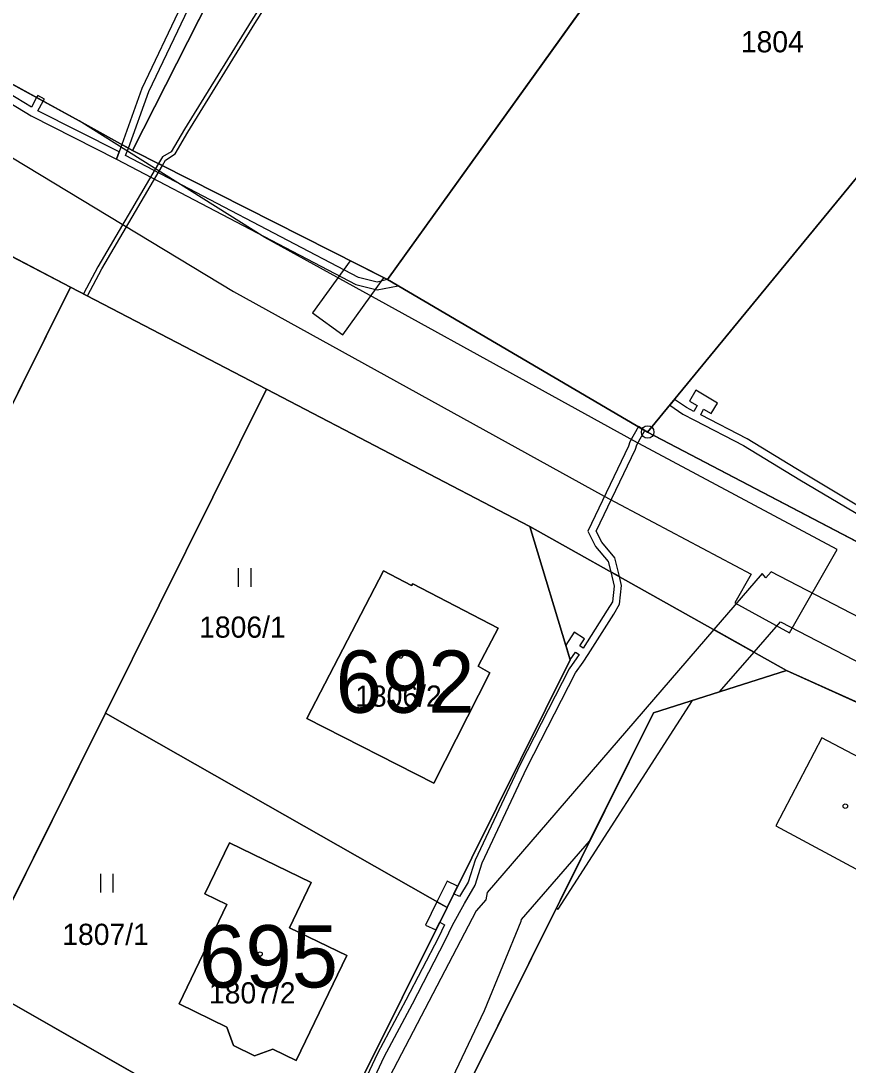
# Model space of a CAD drawing. Extents: x -689422 to -685210, y -987725 to -982160.
# Drawn here: x -687677.8 to -687611.4, y -985163.8 to -985080 of the extents above; entities that cross this region are included whole.
import ezdxf

# ---------------------------------------------------------------- set-up
doc = ezdxf.new("R2010")
doc.units = 0
for name, color, linetype in [('KN_Budovy', 7, 'Continuous'), ('KN_Budovy_cisla_domovni', 7, 'Continuous'), ('KN_Hranice_parcel', 7, 'Continuous'), ('KN_Hranice_parcel_vnitrni_kresba', 7, 'Continuous'), ('KN_Parcelni cisla', 7, 'Continuous'), ('KN_Polygon parcely', 7, 'Continuous'), ('KN_POZEMKY_ORNA PUDA', 7, 'Continuous'), ('KN_POZEMKY_OSTATNI PLOCHA', 7, 'Continuous'), ('KN_POZEMKY_TTP', 7, 'Continuous'), ('KN_POZEMKY_ZAHRADA', 7, 'Continuous'), ('KN_POZEMKY_ZASTAVENA PLOCHA', 7, 'Continuous'), ('KN_VYUZITI_16_ostatni plocha_silnice', 7, 'Continuous'), ('KN_VYUZITI_17_ostatni plocha_ostatni komunikace', 7, 'Continuous'), ('KN_Věcná břemena k části', 7, 'Continuous'), ('KN_Značky bodu BP', 7, 'Continuous'), ('KN_Značky budov', 7, 'Continuous'), ('KN_Značky kultur', 7, 'Continuous')]:
    doc.layers.add(name, color=color, linetype=linetype)

msp = doc.modelspace()

# ---------------------------------------------------------------- linework, layer by layer
at = {"layer": 'KN_Budovy'}
for points in [[(-687654.86, -985135.98), (-687644.68, -985141.17), (-687640.16, -985132.33), (-687641.12, -985131.8), (-687639.51, -985128.74), (-687646.36, -985125.18), (-687646.45, -985125.31), (-687648.71, -985124.14)], [(-687659.07, -985163.07), (-687657.61, -985162.53), (-687655.72, -985163.44), (-687651.66, -985155.01), (-687656.26, -985152.79), (-687654.52, -985149.17), (-687661.08, -985145.98), (-687663.05, -985150.07), (-687661.28, -985150.92), (-687665.13, -985158.9), (-687661.28, -985160.78), (-687660.77, -985162.25)]]:
    msp.add_lwpolyline(points, close=True, dxfattribs=at)
at = {"layer": 'KN_Hranice_parcel'}
for p, q in [((-687611.58, -985049.47), (-687648.4, -985100.74)), ((-687627.5, -985112.99), (-687589.25, -985066.42)), ((-687648.4, -985100.74), (-687668.87, -985090.37)), ((-687689.97, -985092.95), (-687673.84, -985101.35)), ((-687673.84, -985101.35), (-687703.3, -985160.55)), ((-687673.84, -985101.35), (-687658.1, -985109.55)), ((-687627.5, -985112.99), (-687648.4, -985100.74)), ((-687671.04, -985135.56), (-687658.1, -985109.55)), ((-687658.1, -985109.55), (-687636.95, -985120.57)), ((-687603.25, -985125.69), (-687627.5, -985112.99)), ((-687636.95, -985120.57), (-687616.34, -985132.13)), ((-687681.75, -985157.05), (-687671.04, -985135.56)), ((-687671.04, -985135.56), (-687643.61, -985151.16)), ((-687643.61, -985151.16), (-687654.33, -985172.7)), ((-687654.33, -985172.7), (-687681.75, -985157.05))]:
    msp.add_line(p, q, dxfattribs=at)
for points in [[(-687668.87, -985090.37), (-687655.59, -985064.2), (-687655, -985063.32)], [(-687668.87, -985090.37), (-687673.16, -985088.01), (-687693.37, -985076.9)], [(-687636.95, -985120.57), (-687633.72, -985131.28), (-687643.61, -985151.16)], [(-687646.36, -985125.18), (-687639.51, -985128.74), (-687641.12, -985131.8), (-687640.16, -985132.33), (-687644.68, -985141.17), (-687654.86, -985135.98), (-687648.71, -985124.14), (-687646.45, -985125.31), (-687646.36, -985125.18)], [(-687616.34, -985132.13), (-687627.03, -985135.54), (-687646.61, -985174.88)], [(-687616.34, -985132.13), (-687596.16, -985141.26), (-687570.88, -985154.81)], [(-687651.66, -985155.01), (-687655.72, -985163.44), (-687657.61, -985162.53), (-687659.07, -985163.07), (-687660.77, -985162.25), (-687661.28, -985160.78), (-687665.13, -985158.9), (-687661.28, -985150.92), (-687663.05, -985150.07), (-687661.08, -985145.98), (-687654.52, -985149.17), (-687656.26, -985152.79), (-687651.66, -985155.01)]]:
    msp.add_lwpolyline(points, dxfattribs=at)
at = {"layer": 'KN_Hranice_parcel_vnitrni_kresba'}
for p, q in [((-687613.51, -985137.54), (-687617.22, -985144.62)), ((-687606.36, -985141.34), (-687613.51, -985137.54)), ((-687617.22, -985144.62), (-687610.09, -985148.43))]:
    msp.add_line(p, q, dxfattribs=at)
at = {"layer": 'KN_Polygon parcely'}
for points in [[(-687537.11, -985161.39), (-687577.48, -985139.1), (-687603.25, -985125.69), (-687627.5, -985112.99), (-687648.4, -985100.74), (-687668.87, -985090.37), (-687673.16, -985088.01), (-687693.37, -985076.9), (-687714.49, -985065.3), (-687742.77, -985049.76), (-687769.32, -985035.17), (-687793.86, -985021.69), (-687933.07, -984951.85), (-688045.75, -984923.73), (-688071.7, -984917.84), (-688109.1, -984909.36), (-688135.6, -984907.8), (-688175.71, -984910.94), (-688216.8, -984914.64), (-688253.89, -984919.08), (-688291.84, -984923.63), (-688312.89, -984924.62), (-688430.45, -984936.4)], [(-687992, -984951.88), (-687951.09, -984960.09), (-687938.27, -984962.66), (-687923.44, -984968.56), (-687846.61, -985008.56), (-687752.86, -985057.38), (-687729.89, -985072.56), (-687728.8, -985073.21), (-687716.57, -985079.33), (-687711.53, -985081.85), (-687706, -985084.61), (-687705.27, -985084.98), (-687689.97, -985092.95), (-687673.84, -985101.35), (-687658.1, -985109.55), (-687636.95, -985120.57), (-687616.34, -985132.13), (-687596.16, -985141.26), (-687570.88, -985154.81), (-687553.2, -985164.2), (-687522.02, -985179.85)], [(-687691.94, -985182.32), (-687669.9, -985203.12), (-687671.26, -985211.45), (-687665.95, -985214.02), (-687664.37, -985210.76), (-687659.19, -985209.09), (-687638.55, -985220.58), (-687613.79, -985234.37), (-687610.62, -985228.68), (-687609.89, -985227.37), (-687636.84, -985212.37), (-687654.88, -985202.31), (-687656.9, -985195.55), (-687646.61, -985174.88), (-687627.03, -985135.54), (-687616.34, -985132.13), (-687636.95, -985120.57), (-687633.72, -985131.28), (-687643.61, -985151.16), (-687654.33, -985172.7), (-687662.99, -985190.1), (-687670.63, -985191.49), (-687689.84, -985173.3)]]:
    msp.add_lwpolyline(points, dxfattribs=at)
for points in [[(-687611.58, -985049.47), (-687634.28, -985033.15), (-687634.82, -985033.93), (-687653.89, -985061.65), (-687655, -985063.32), (-687655.59, -985064.2), (-687668.87, -985090.37), (-687648.4, -985100.74)], [(-687655.59, -985064.2), (-687655, -985063.32), (-687676.41, -985046.03), (-687693.37, -985076.9), (-687673.16, -985088.01), (-687668.87, -985090.37)], [(-687627.5, -985112.99), (-687589.25, -985066.42), (-687605.06, -985055.05), (-687611.58, -985049.47), (-687648.4, -985100.74)], [(-687567.88, -985082.71), (-687569.9, -985081.12), (-687589.25, -985066.42), (-687627.5, -985112.99), (-687603.25, -985125.69)], [(-687673.84, -985101.35), (-687689.97, -985092.95), (-687690.62, -985094.1), (-687716.75, -985147.8), (-687703.3, -985160.55)], [(-687671.04, -985135.56), (-687658.1, -985109.55), (-687673.84, -985101.35), (-687703.3, -985160.55), (-687689.84, -985173.3), (-687681.75, -985157.05)], [(-687643.61, -985151.16), (-687633.72, -985131.28), (-687636.95, -985120.57), (-687658.1, -985109.55), (-687671.04, -985135.56)], [(-687646.36, -985125.18), (-687639.51, -985128.74), (-687641.12, -985131.8), (-687640.16, -985132.33), (-687644.68, -985141.17), (-687654.86, -985135.98), (-687648.71, -985124.14), (-687646.45, -985125.31)], [(-687646.36, -985125.18), (-687646.45, -985125.31), (-687648.71, -985124.14), (-687654.86, -985135.98), (-687644.68, -985141.17), (-687640.16, -985132.33), (-687641.12, -985131.8), (-687639.51, -985128.74)], [(-687627.03, -985135.54), (-687646.61, -985174.88), (-687642.94, -985176.92), (-687637.19, -985165.43), (-687589.98, -985190.81), (-687585.86, -985183.75), (-687570.88, -985154.81), (-687596.16, -985141.26), (-687616.34, -985132.13)], [(-687654.33, -985172.7), (-687643.61, -985151.16), (-687671.04, -985135.56), (-687681.75, -985157.05)], [(-687651.66, -985155.01), (-687655.72, -985163.44), (-687657.61, -985162.53), (-687659.07, -985163.07), (-687660.77, -985162.25), (-687661.28, -985160.78), (-687665.13, -985158.9), (-687661.28, -985150.92), (-687663.05, -985150.07), (-687661.08, -985145.98), (-687654.52, -985149.17), (-687656.26, -985152.79)], [(-687651.66, -985155.01), (-687656.26, -985152.79), (-687654.52, -985149.17), (-687661.08, -985145.98), (-687663.05, -985150.07), (-687661.28, -985150.92), (-687665.13, -985158.9), (-687661.28, -985160.78), (-687660.77, -985162.25), (-687659.07, -985163.07), (-687657.61, -985162.53), (-687655.72, -985163.44)], [(-687681.75, -985157.05), (-687689.84, -985173.3), (-687670.63, -985191.49), (-687662.99, -985190.1), (-687654.33, -985172.7)]]:
    msp.add_lwpolyline(points, close=True, dxfattribs=at)
at = {"layer": 'KN_POZEMKY_ORNA PUDA'}
for p, q in [((-687611.58, -985049.47), (-687648.4, -985100.74)), ((-687648.4, -985100.74), (-687611.58, -985049.47)), ((-687668.87, -985090.37), (-687655.59, -985064.2)), ((-687589.25, -985066.42), (-687627.5, -985112.99)), ((-687648.4, -985100.74), (-687668.87, -985090.37)), ((-687627.5, -985112.99), (-687648.4, -985100.74))]:
    msp.add_line(p, q, dxfattribs=at)
at = {"layer": 'KN_POZEMKY_OSTATNI PLOCHA'}
for p, q in [((-687693.37, -985076.9), (-687673.16, -985088.01)), ((-687673.16, -985088.01), (-687668.87, -985090.37)), ((-687668.87, -985090.37), (-687648.4, -985100.74)), ((-687673.84, -985101.35), (-687689.97, -985092.95)), ((-687658.1, -985109.55), (-687673.84, -985101.35)), ((-687648.4, -985100.74), (-687627.5, -985112.99)), ((-687636.95, -985120.57), (-687658.1, -985109.55)), ((-687627.5, -985112.99), (-687603.25, -985125.69)), ((-687633.72, -985131.28), (-687636.95, -985120.57)), ((-687636.95, -985120.57), (-687616.34, -985132.13)), ((-687616.34, -985132.13), (-687636.95, -985120.57)), ((-687643.61, -985151.16), (-687633.72, -985131.28)), ((-687616.34, -985132.13), (-687627.03, -985135.54)), ((-687596.16, -985141.26), (-687616.34, -985132.13)), ((-687627.03, -985135.54), (-687646.61, -985174.88)), ((-687654.33, -985172.7), (-687643.61, -985151.16))]:
    msp.add_line(p, q, dxfattribs=at)
at = {"layer": 'KN_POZEMKY_TTP'}
for p, q in [((-687655.59, -985064.2), (-687668.87, -985090.37)), ((-687673.16, -985088.01), (-687693.37, -985076.9)), ((-687668.87, -985090.37), (-687673.16, -985088.01)), ((-687689.97, -985092.95), (-687673.84, -985101.35)), ((-687673.84, -985101.35), (-687703.3, -985160.55)), ((-687703.3, -985160.55), (-687673.84, -985101.35)), ((-687673.84, -985101.35), (-687658.1, -985109.55)), ((-687658.1, -985109.55), (-687671.04, -985135.56)), ((-687671.04, -985135.56), (-687658.1, -985109.55)), ((-687658.1, -985109.55), (-687636.95, -985120.57)), ((-687636.95, -985120.57), (-687633.72, -985131.28)), ((-687648.71, -985124.14), (-687654.86, -985135.98)), ((-687646.45, -985125.31), (-687648.71, -985124.14)), ((-687646.36, -985125.18), (-687646.45, -985125.31)), ((-687639.51, -985128.74), (-687646.36, -985125.18)), ((-687641.12, -985131.8), (-687639.51, -985128.74)), ((-687633.72, -985131.28), (-687643.61, -985151.16)), ((-687644.68, -985141.17), (-687640.16, -985132.33)), ((-687640.16, -985132.33), (-687641.12, -985131.8)), ((-687671.04, -985135.56), (-687681.75, -985157.05)), ((-687681.75, -985157.05), (-687671.04, -985135.56)), ((-687671.04, -985135.56), (-687643.61, -985151.16)), ((-687643.61, -985151.16), (-687671.04, -985135.56)), ((-687654.86, -985135.98), (-687644.68, -985141.17)), ((-687661.08, -985145.98), (-687663.05, -985150.07)), ((-687654.52, -985149.17), (-687661.08, -985145.98)), ((-687656.26, -985152.79), (-687654.52, -985149.17)), ((-687663.05, -985150.07), (-687661.28, -985150.92)), ((-687661.28, -985150.92), (-687665.13, -985158.9)), ((-687643.61, -985151.16), (-687654.33, -985172.7)), ((-687651.66, -985155.01), (-687656.26, -985152.79)), ((-687655.72, -985163.44), (-687651.66, -985155.01)), ((-687681.75, -985157.05), (-687654.33, -985172.7)), ((-687654.33, -985172.7), (-687681.75, -985157.05)), ((-687665.13, -985158.9), (-687661.28, -985160.78)), ((-687661.28, -985160.78), (-687660.77, -985162.25)), ((-687660.77, -985162.25), (-687659.07, -985163.07)), ((-687659.07, -985163.07), (-687657.61, -985162.53)), ((-687657.61, -985162.53), (-687655.72, -985163.44))]:
    msp.add_line(p, q, dxfattribs=at)
at = {"layer": 'KN_POZEMKY_ZAHRADA'}
for p, q in [((-687627.5, -985112.99), (-687589.25, -985066.42)), ((-687603.25, -985125.69), (-687627.5, -985112.99))]:
    msp.add_line(p, q, dxfattribs=at)
at = {"layer": 'KN_POZEMKY_ZASTAVENA PLOCHA'}
for p, q in [((-687654.86, -985135.98), (-687648.71, -985124.14)), ((-687648.71, -985124.14), (-687646.45, -985125.31)), ((-687646.45, -985125.31), (-687646.36, -985125.18)), ((-687646.36, -985125.18), (-687639.51, -985128.74)), ((-687639.51, -985128.74), (-687641.12, -985131.8)), ((-687640.16, -985132.33), (-687644.68, -985141.17)), ((-687641.12, -985131.8), (-687640.16, -985132.33)), ((-687627.03, -985135.54), (-687616.34, -985132.13)), ((-687616.34, -985132.13), (-687596.16, -985141.26)), ((-687646.61, -985174.88), (-687627.03, -985135.54)), ((-687644.68, -985141.17), (-687654.86, -985135.98)), ((-687663.05, -985150.07), (-687661.08, -985145.98)), ((-687661.08, -985145.98), (-687654.52, -985149.17)), ((-687654.52, -985149.17), (-687656.26, -985152.79)), ((-687661.28, -985150.92), (-687663.05, -985150.07)), ((-687665.13, -985158.9), (-687661.28, -985150.92)), ((-687656.26, -985152.79), (-687651.66, -985155.01)), ((-687651.66, -985155.01), (-687655.72, -985163.44)), ((-687661.28, -985160.78), (-687665.13, -985158.9)), ((-687660.77, -985162.25), (-687661.28, -985160.78)), ((-687659.07, -985163.07), (-687660.77, -985162.25)), ((-687657.61, -985162.53), (-687659.07, -985163.07)), ((-687655.72, -985163.44), (-687657.61, -985162.53))]:
    msp.add_line(p, q, dxfattribs=at)
at = {"layer": 'KN_VYUZITI_16_ostatni plocha_silnice'}
for p, q in [((-687693.37, -985076.9), (-687673.16, -985088.01)), ((-687673.16, -985088.01), (-687668.87, -985090.37)), ((-687668.87, -985090.37), (-687648.4, -985100.74)), ((-687673.84, -985101.35), (-687689.97, -985092.95)), ((-687658.1, -985109.55), (-687673.84, -985101.35)), ((-687648.4, -985100.74), (-687627.5, -985112.99)), ((-687636.95, -985120.57), (-687658.1, -985109.55)), ((-687627.5, -985112.99), (-687603.25, -985125.69)), ((-687616.34, -985132.13), (-687636.95, -985120.57)), ((-687596.16, -985141.26), (-687616.34, -985132.13))]:
    msp.add_line(p, q, dxfattribs=at)
at = {"layer": 'KN_VYUZITI_17_ostatni plocha_ostatni komunikace'}
for p, q in [((-687633.72, -985131.28), (-687636.95, -985120.57)), ((-687636.95, -985120.57), (-687616.34, -985132.13)), ((-687643.61, -985151.16), (-687633.72, -985131.28)), ((-687616.34, -985132.13), (-687627.03, -985135.54)), ((-687627.03, -985135.54), (-687646.61, -985174.88)), ((-687654.33, -985172.7), (-687643.61, -985151.16))]:
    msp.add_line(p, q, dxfattribs=at)
at = {"layer": 'KN_Věcná břemena k části'}
for points in [[(-687769.32, -985035.17), (-687773.12, -985033.08), (-687775.95, -985039.04), (-687747.97, -985053.63), (-687719.26, -985068.44), (-687707.62, -985074.69), (-687678.5, -985090.96), (-687660.75, -985101.71), (-687631, -985118.13), (-687619.18, -985124.41), (-687620.49, -985126.7), (-687616.11, -985129.11), (-687612.28, -985122.41), (-687628.6, -985113.69), (-687658.25, -985097.38), (-687673.16, -985088.01), (-687693.37, -985076.9), (-687714.49, -985065.3), (-687718.98, -985062.83), (-687743.48, -985050.32), (-687742.77, -985049.76), (-687747.49, -985047.17), (-687747.92, -985048.02), (-687769.37, -985036.84)], [(-687669.2, -985090.19), (-687667.55, -985085.64), (-687664.38, -985078.98), (-687658.78, -985068.77), (-687657.73, -985066.26), (-687655.31, -985063.07), (-687655.78, -985062.69), (-687658.25, -985065.96), (-687659.32, -985068.51), (-687664.92, -985078.7), (-687668.11, -985085.4), (-687669.73, -985089.9)], [(-687676.57, -985086.14), (-687676.04, -985086.43), (-687675.94, -985086.25), (-687676.47, -985085.96)], [(-687669.42, -985090.79), (-687669.2, -985090.19), (-687669.73, -985089.9), (-687670.16, -985091.07), (-687650.94, -985101.15), (-687649.23, -985101.58), (-687647.54, -985101.25), (-687648.4, -985100.74), (-687649.21, -985100.96), (-687650.72, -985100.59)], [(-687672.79, -985101.9), (-687672.48, -985102.06), (-687671.34, -985099.88), (-687666.47, -985091.58), (-687666.78, -985091.43), (-687671.65, -985099.72)], [(-687648.68, -985100.6), (-687651.39, -985099.23), (-687654.41, -985103.42), (-687651.98, -985105.17)], [(-687625.35, -985110.37), (-687625.73, -985110.83), (-687624.67, -985111.55), (-687623.75, -985112.03), (-687619.8, -985114.06), (-687615.29, -985116.82), (-687610.31, -985119.77), (-687605.56, -985122.13), (-687602.14, -985124.35), (-687601.76, -985123.88), (-687605.23, -985121.62), (-687610.03, -985119.25), (-687614.99, -985116.3), (-687619.5, -985113.54), (-687623.24, -985111.61), (-687623.01, -985111.16), (-687622.41, -985111.51), (-687621.9, -985110.66), (-687623.63, -985109.63), (-687624.14, -985110.5), (-687623.53, -985110.86), (-687623.78, -985111.34), (-687624.37, -985111.03)], [(-687630.47, -985124.21), (-687629.76, -985124.6), (-687630.13, -985123.09), (-687631.19, -985121.84), (-687631.64, -985120.95), (-687628.48, -985114.35), (-687628.37, -985114.01), (-687627.72, -985112.86), (-687628.24, -985112.55), (-687628.93, -985113.77), (-687629.04, -985114.13), (-687632.3, -985120.95), (-687631.69, -985122.18), (-687630.67, -985123.37)], [(-687622.19, -985128.85), (-687618.95, -985130.66), (-687616.83, -985128.22), (-687591.17, -985141.52), (-687548.05, -985164.98), (-687514.57, -985181.16), (-687500.86, -985185.41), (-687497.78, -985185.06), (-687494.13, -985184.14), (-687513.39, -985178.17), (-687546.59, -985162.13), (-687589.67, -985138.7), (-687617.59, -985124.22), (-687618.01, -985124.7), (-687618.31, -985124.35)], [(-687634.68, -985151.31), (-687623.89, -985134.54), (-687627.03, -985135.54), (-687634.83, -985151.22)], [(-687644.42, -985150.7), (-687643.61, -985151.16), (-687643.06, -985150.06), (-687642.76, -985149.45), (-687643.6, -985149.04)], [(-687644.51, -985152.97), (-687644.2, -985152.35), (-687643.61, -985151.16), (-687644.42, -985150.7), (-687645.34, -985152.57)]]:
    msp.add_lwpolyline(points, close=True, dxfattribs=at)
for points in [[(-687654.21, -985071.86), (-687659.34, -985080), (-687664.69, -985088.67), (-687665.75, -985090.48), (-687666.47, -985090.89), (-687666.78, -985091.43), (-687666.47, -985091.58), (-687666.22, -985091.15), (-687665.44, -985090.64), (-687664.42, -985088.9), (-687659.04, -985080.18), (-687653.91, -985072.05)], [(-687702.89, -985072.45), (-687689.01, -985080.3), (-687677.01, -985087.59), (-687670.16, -985091.07), (-687669.95, -985090.5), (-687676.46, -985087.2), (-687676.04, -985086.43), (-687676.57, -985086.14), (-687676.98, -985086.91), (-687688.71, -985079.78)], [(-687629.76, -985124.6), (-687630.47, -985124.21), (-687630.19, -985125.36), (-687630.33, -985126.62), (-687630.74, -985127.29), (-687632.67, -985130.34), (-687632.95, -985130.16), (-687632.56, -985129.6), (-687633.41, -985129.06), (-687634.07, -985130.11), (-687633.72, -985131.28), (-687633.29, -985130.66), (-687633, -985130.85), (-687633.18, -985131.13), (-687633.81, -985131.99), (-687637.73, -985139.68), (-687641.34, -985147.37), (-687641.92, -985149.14), (-687642.6, -985150.29), (-687643.06, -985150.06), (-687643.61, -985151.16), (-687644.2, -985152.35), (-687643.82, -985152.56), (-687644.29, -985153.56), (-687646.92, -985158.61), (-687649.19, -985162.9), (-687651.78, -985168.41)], [(-687651.24, -985168.67), (-687648.65, -985163.16), (-687646.38, -985158.89), (-687643.75, -985153.82), (-687643.16, -985152.58), (-687642.22, -985150.83), (-687641.36, -985149.38), (-687640.78, -985147.59), (-687637.19, -985139.94), (-687633.29, -985132.31), (-687632.68, -985131.47), (-687632.29, -985130.85), (-687630.22, -985127.61), (-687629.75, -985126.82), (-687629.59, -985125.32), (-687629.76, -985124.6)], [(-687660.53, -985201.4), (-687640.59, -985159.43), (-687637.65, -985152.25), (-687637.62, -985152.13), (-687632.16, -985145.84), (-687627.03, -985135.54), (-687621.72, -985133.85), (-687618.95, -985130.66), (-687622.19, -985128.85), (-687640.39, -985149.95), (-687640.5, -985150.55), (-687641.27, -985151.44), (-687663.08, -985193.21)]]:
    msp.add_lwpolyline(points, dxfattribs=at)
at = {"layer": 'KN_Značky bodu BP'}
for radius in [0.5, 0.0303]:
    msp.add_circle((-687627.5, -985112.99), radius, dxfattribs=at)
at = {"layer": 'KN_Značky budov'}
for centre in [(-687647.337, -985130.979), (-687611.627, -985143.029), (-687658.617, -985154.899)]:
    msp.add_circle(centre, 0.175, dxfattribs=at)
at = {"layer": 'KN_Značky kultur'}
for p, q in [((-687660.351, -985125.43), (-687660.351, -985123.93)), ((-687659.35, -985125.43), (-687659.35, -985123.93)), ((-687671.411, -985149.97), (-687671.411, -985148.47)), ((-687670.41, -985149.97), (-687670.41, -985148.47))]:
    msp.add_line(p, q, dxfattribs=at)

# ---------------------------------------------------------------- texts
at = {"layer": 'KN_Budovy_cisla_domovni'}
for s, p in [('692', (-687652.555, -985135.529)), ('695', (-687663.52, -985157.584))]:
    msp.add_text(s, height=5, dxfattribs=at).set_placement(p)
at = {"layer": 'KN_Parcelni cisla'}
for s, p in [('1804', (-687620.02, -985082.5)), ('1806/1', (-687663.517, -985129.5)), ('1806/2', (-687650.987, -985135.04)), ('1807/1', (-687674.507, -985154.17)), ('1807/2', (-687662.727, -985158.87))]:
    msp.add_text(s, height=1.7, dxfattribs=at).set_placement(p)

doc.saveas('drawing.dxf')
